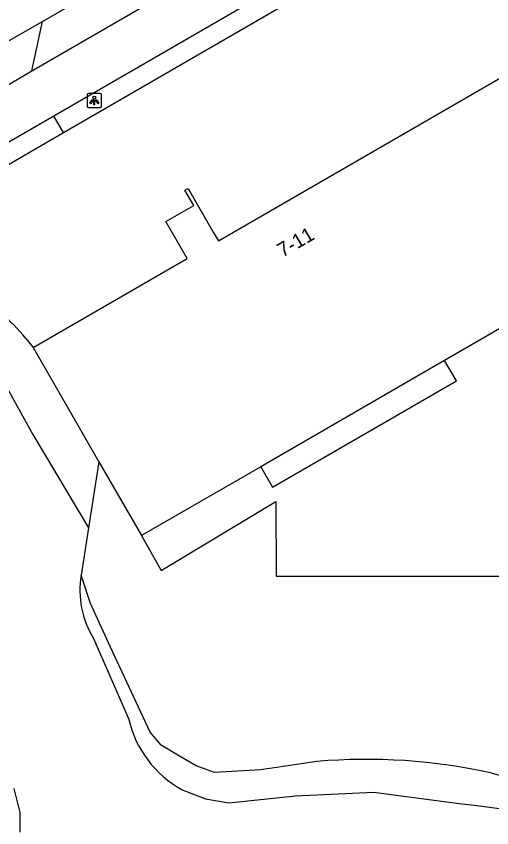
# Model space of a CAD drawing. Extents: x 159040 to 160094, y 381214 to 382518.
# Drawn here: x 159417.5 to 159450.7, y 382268.9 to 382325.5 of the extents above; entities that cross this region are included whole.
import ezdxf

# ---------------------------------------------------------------- set-up
doc = ezdxf.new("R2010")
doc.units = 0
for name, color, linetype in [('IMGEO_Erf', 7, 'Continuous'), ('IMGEO_Fietspad_gesloten', 7, 'Continuous'), ('IMGEO_Groenvoorziening', 7, 'Continuous'), ('IMGEO_Lichtpunt', 7, 'Continuous'), ('IMGEO_Pand', 7, 'Continuous'), ('IMGEO_Pand_nummerreeks', 7, 'Continuous'), ('IMGEO_Pand_overbouw', 7, 'Continuous'), ('IMGEO_Rijbaan_lokaal_open', 7, 'Continuous'), ('IMGEO_Voetpad_open', 7, 'Continuous'), ('IMGEO_Waterloop', 7, 'Continuous')]:
    doc.layers.add(name, color=color, linetype=linetype)

msp = doc.modelspace()

# ---------------------------------------------------------------- linework, layer by layer
at = {"layer": 'IMGEO_Erf'}
msp.add_lwpolyline([(159418.176, 382302.999), (159418.681, 382302.378)], dxfattribs=at)
msp.add_arc((159402.582, 382289.794), 20.433, 40.2574, 47.2327, dxfattribs=at)
at = {"layer": 'IMGEO_Fietspad_gesloten'}
for points in [[(159418.59, 382321.667), (159444.93, 382336.916)], [(159446.319, 382333.691), (159420.131, 382318.504)], [(159409.064, 382316.173), (159413.503, 382318.73), (159417.165, 382320.842), (159418.59, 382321.667)], [(159420.131, 382318.504), (159411.452, 382313.515), (159410.868, 382313.197)]]:
    msp.add_lwpolyline(points, dxfattribs=at)
at = {"layer": 'IMGEO_Groenvoorziening'}
for points in [[(159423.264, 382294.396), (159422.549, 382289.795)], [(159426.232, 382289.246), (159427.608, 382286.82), (159435.624, 382291.628), (159435.651, 382286.425), (159464.972, 382286.425)], [(159438.47, 382273.484), (159434.56, 382272.899), (159431.336, 382272.714), (159430.063, 382273.186), (159428.892, 382273.864), (159427.619, 382274.624), (159426.839, 382275.527), (159424.067, 382281.462), (159422.691, 382284.501), (159422.034, 382286.482)]]:
    msp.add_lwpolyline(points, dxfattribs=at)
for centre, radius, start, end in [((159441.923, 382233.01), 40.621, 77.5384, 94.8758), ((159456.401, 382293.885), 21.967, 254.9269, 282.0219)]:
    msp.add_arc(centre, radius, start, end, dxfattribs=at)
at = {"layer": 'IMGEO_Lichtpunt'}
for p, q in [((159422.449, 382320.01), (159422.449, 382319.203)), ((159422.449, 382320.01), (159422.449, 382319.203)), ((159423.351, 382320.105), (159422.543, 382320.105)), ((159423.351, 382320.105), (159422.543, 382320.105)), ((159423.445, 382319.203), (159423.445, 382320.01)), ((159423.445, 382319.203), (159423.445, 382320.01)), ((159422.543, 382319.109), (159423.351, 382319.109)), ((159422.543, 382319.109), (159423.351, 382319.109))]:
    msp.add_line(p, q, dxfattribs=at)
for points in [[(159422.823, 382319.674), (159422.862, 382319.646), (159422.674, 382319.384), (159422.636, 382319.411), (159422.823, 382319.674)], [(159422.925, 382319.626), (159422.972, 382319.626), (159422.972, 382319.304), (159422.925, 382319.304), (159422.925, 382319.626)], [(159423.035, 382319.646), (159423.073, 382319.673), (159423.26, 382319.411), (159423.221, 382319.383), (159423.035, 382319.646)]]:
    msp.add_lwpolyline(points, dxfattribs=at)
msp.add_circle((159422.948, 382319.808), 0.0994, dxfattribs=at)
for centre, start, end in [((159422.543, 382320.01), 90, 180), ((159422.543, 382320.01), 90, 180), ((159423.351, 382320.01), 0, 90), ((159423.351, 382320.01), 0, 90), ((159422.543, 382319.203), 180, 270), ((159422.543, 382319.203), 180, 270), ((159423.351, 382319.203), 270, 0), ((159423.351, 382319.203), 270, 360)]:
    msp.add_arc(centre, 0.0946, start, end, dxfattribs=at)
at = {"layer": 'IMGEO_Pand'}
for points in [[(159418.681, 382302.378), (159429.419, 382308.586), (159429.069, 382309.192), (159427.933, 382311.156), (159429.888, 382312.286), (159429.272, 382313.35), (159429.488, 382313.474), (159431.254, 382310.419), (159431.604, 382309.813), (159453.659, 382322.565), (159458.659, 382313.917), (159461.238, 382309.456), (159447.396, 382301.464), (159445.899, 382300.6), (159434.562, 382294.055), (159433.795, 382293.612), (159426.232, 382289.246)], [(159418.681, 382302.378), (159421.174, 382298.044), (159423.264, 382294.396)], [(159423.264, 382294.396), (159426.232, 382289.246)]]:
    msp.add_lwpolyline(points, dxfattribs=at)
at = {"layer": 'IMGEO_Pand_overbouw'}
msp.add_lwpolyline([(159448.216, 382300.043), (159447.396, 382301.464), (159445.899, 382300.6), (159434.562, 382294.055), (159435.383, 382292.633)], close=True, dxfattribs=at)
at = {"layer": 'IMGEO_Rijbaan_lokaal_open'}
for points in [[(159419.325, 382325.127), (159441.348, 382337.849)], [(159407.722, 382318.487), (159418.136, 382324.44), (159419.325, 382325.127)]]:
    msp.add_lwpolyline(points, dxfattribs=at)
at = {"layer": 'IMGEO_Voetpad_open'}
for points in [[(159420.799, 382317.382), (159446.995, 382332.536)], [(159418.59, 382321.667), (159419.325, 382325.127)], [(159420.799, 382317.382), (159420.131, 382318.504)], [(159411.549, 382312.006), (159420.799, 382317.382)]]:
    msp.add_lwpolyline(points, dxfattribs=at)
at = {"layer": 'IMGEO_Waterloop'}
for points in [[(159415.607, 382301.77), (159418.666, 382296.308), (159422.549, 382289.795)], [(159422.549, 382289.795), (159422.034, 382286.482)], [(159422.896, 382282.067), (159425.34, 382276.482)], [(159417.763, 382268.546), (159417.783, 382269.922), (159417.352, 382271.605)], [(159429.077, 382271.513), (159430.699, 382270.876), (159432.342, 382270.589), (159436.983, 382271.082), (159442.445, 382271.349)]]:
    msp.add_lwpolyline(points, dxfattribs=at)
for centre, radius, start, end in [((159428.34, 382285.422), 6.395, 170.4547, 211.6406), ((159432.706, 382278.132), 7.548, 192.624, 241.267), ((159534.979, 382947.483), 682.436, 262.20707, 263.396406)]:
    msp.add_arc(centre, radius, start, end, dxfattribs=at)

# ---------------------------------------------------------------- texts
at = {"layer": 'IMGEO_Pand_nummerreeks'}
msp.add_text('7-11', height=1, rotation=29.9886, dxfattribs=at).set_placement((159436.084, 382308.635))

doc.saveas('drawing.dxf')
